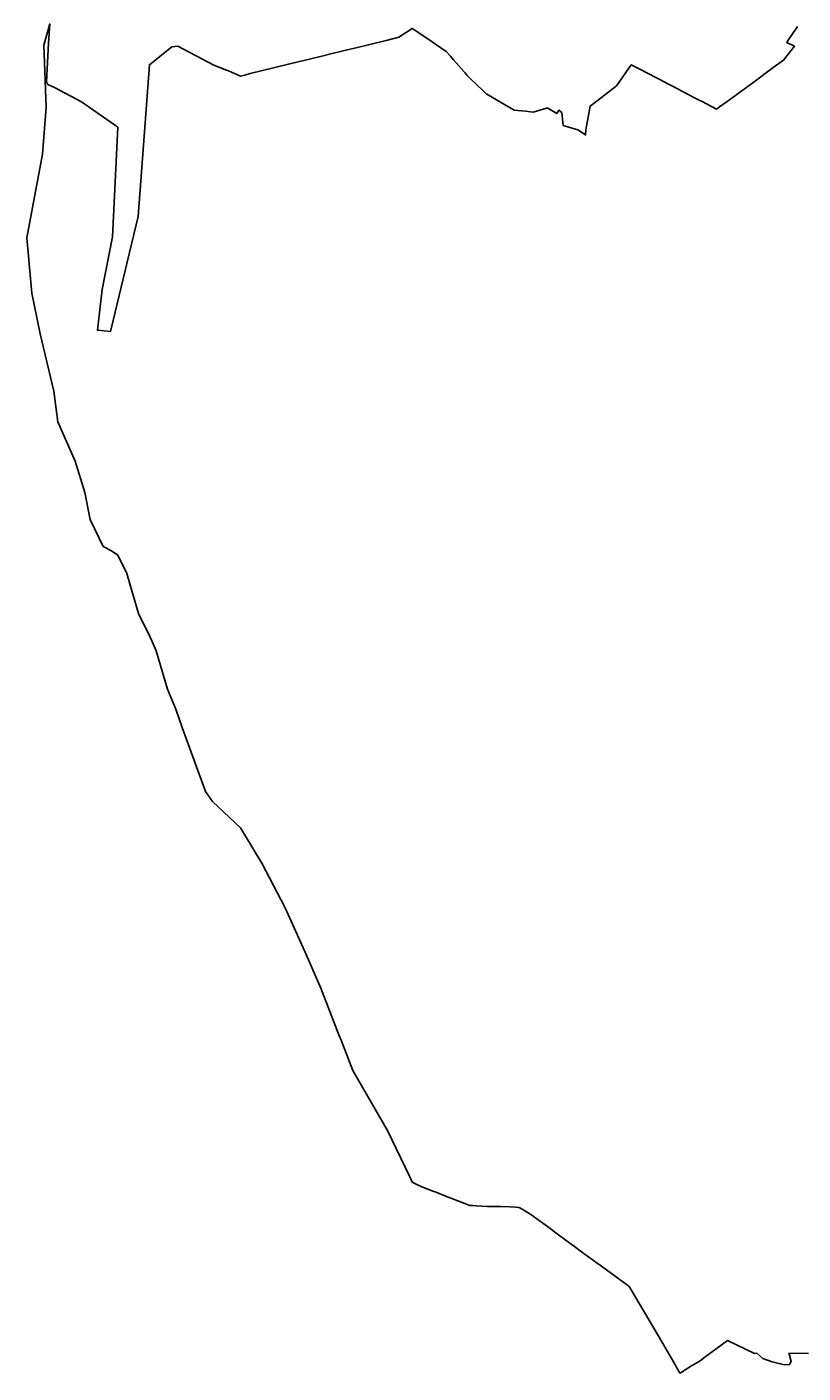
# Model space of a CAD drawing. Extents: x -266199 to -261993, y -1239047 to -1235108.
# Drawn here: x -266199 to -265024, y -1239010 to -1236972 of the extents above; entities that cross this region are included whole.
import ezdxf

# ---------------------------------------------------------------- set-up
doc = ezdxf.new("R2010")
doc.units = 0
doc.layers.add('body_kn', color=7, linetype='Continuous')
doc.layers.add('katuz_linie', color=7, linetype='Continuous')

msp = doc.modelspace()

# ---------------------------------------------------------------- linework, layer by layer
at = {"layer": 'body_kn'}
for p, q in [((-266165.4, -1236972.8), (-266165.4, -1236972.8)), ((-265615.6, -1236974.2), (-265615.6, -1236974.2)), ((-265035.87, -1236976.13), (-265035.87, -1236976.13)), ((-266173.28, -1236999.43), (-266173.28, -1236999.43)), ((-266166.1, -1236996.6), (-266166.1, -1236996.6)), ((-265681.8, -1236998.94), (-265681.8, -1236998.94)), ((-265655.28, -1236992.45), (-265655.28, -1236992.45)), ((-265635.9, -1236987.7), (-265635.9, -1236987.7)), ((-265607.66, -1236979.6), (-265607.66, -1236979.6)), ((-265605.1, -1236981.34), (-265605.1, -1236981.34)), ((-265593.6, -1236989.15), (-265593.6, -1236989.15)), ((-265585.31, -1236994.78), (-265585.31, -1236994.78)), ((-265580.61, -1236997.98), (-265580.61, -1236997.98)), ((-265048.8, -1236995.6), (-265048.8, -1236995.6)), ((-265045.62, -1236990.81), (-265045.62, -1236990.81)), ((-265979.2, -1237002), (-265979.2, -1237002)), ((-265970.2, -1237001), (-265970.2, -1237001)), ((-265756.64, -1237017.28), (-265756.64, -1237017.28)), ((-265734.83, -1237011.94), (-265734.83, -1237011.94)), ((-265728.16, -1237010.3), (-265728.16, -1237010.3)), ((-265715.83, -1237007.28), (-265715.83, -1237007.28)), ((-265698.56, -1237003.05), (-265698.56, -1237003.05)), ((-265564.1, -1237009.2), (-265564.1, -1237009.2)), ((-265557.87, -1237016.3), (-265557.87, -1237016.3)), ((-265037.2, -1237001.2), (-265037.2, -1237001.2)), ((-266013.2, -1237029.2), (-266013.2, -1237029.2)), ((-265915.6, -1237029.7), (-265915.6, -1237029.7)), ((-265896.68, -1237037.58), (-265896.68, -1237037.58)), ((-265893.84, -1237038.76), (-265893.84, -1237038.76)), ((-265784.32, -1237024.06), (-265784.32, -1237024.06)), ((-265779.61, -1237022.91), (-265779.61, -1237022.91)), ((-265553.16, -1237021.66), (-265553.16, -1237021.66)), ((-265537.33, -1237039.7), (-265537.33, -1237039.7)), ((-265286.96, -1237033.14), (-265286.96, -1237033.14)), ((-265285.74, -1237031.39), (-265285.74, -1237031.39)), ((-265285.04, -1237030.37), (-265285.04, -1237030.37)), ((-265284.3, -1237029.3), (-265284.3, -1237029.3)), ((-265272.11, -1237035.64), (-265272.11, -1237035.64)), ((-265073.43, -1237036.72), (-265073.43, -1237036.72)), ((-265069.3, -1237033.69), (-265069.3, -1237033.69)), ((-265053.6, -1237022.2), (-265053.6, -1237022.2)), ((-266168.9, -1237055.3), (-266168.9, -1237055.3)), ((-266167.1, -1237059.1), (-266167.1, -1237059.1)), ((-265875.5, -1237046.4), (-265875.5, -1237046.4)), ((-265867.28, -1237044.39), (-265867.28, -1237044.39)), ((-265860.59, -1237042.75), (-265860.59, -1237042.75)), ((-265535.72, -1237041.53), (-265535.72, -1237041.53)), ((-265532.76, -1237044.9), (-265532.76, -1237044.9)), ((-265529.6, -1237048.5), (-265529.6, -1237048.5)), ((-265526.8, -1237051.18), (-265526.8, -1237051.18)), ((-265518.31, -1237059.28), (-265518.31, -1237059.28)), ((-265298.09, -1237049.24), (-265298.09, -1237049.24)), ((-265232.26, -1237056.37), (-265232.26, -1237056.37)), ((-265230.75, -1237057.15), (-265230.75, -1237057.15)), ((-265100.4, -1237056.46), (-265100.4, -1237056.46)), ((-266156.7, -1237063.5), (-266156.7, -1237063.5)), ((-265508.25, -1237068.88), (-265508.25, -1237068.88)), ((-265503.2, -1237073.7), (-265503.2, -1237073.7)), ((-265502.67, -1237074.01), (-265502.67, -1237074.01)), ((-265306.3, -1237061.1), (-265306.3, -1237061.1)), ((-265217.86, -1237063.86), (-265217.86, -1237063.86)), ((-265216.43, -1237064.61), (-265216.43, -1237064.61)), ((-265214.84, -1237065.42), (-265214.84, -1237065.42)), ((-265212.17, -1237066.81), (-265212.17, -1237066.81)), ((-265208.69, -1237068.62), (-265208.69, -1237068.62)), ((-265202.75, -1237071.71), (-265202.75, -1237071.71)), ((-265201.89, -1237072.16), (-265201.89, -1237072.16)), ((-266169.29, -1237093.31), (-266169.29, -1237093.31)), ((-266115.9, -1237085.3), (-266115.9, -1237085.3)), ((-265461.4, -1237097.8), (-265461.4, -1237097.8)), ((-265444.1, -1237099.73), (-265444.1, -1237099.73)), ((-265432.7, -1237101), (-265432.7, -1237101)), ((-265412.5, -1237095.2), (-265412.5, -1237095.2)), ((-265410.44, -1237095.09), (-265410.44, -1237095.09)), ((-265393.98, -1237098.2), (-265393.98, -1237098.2)), ((-265346.3, -1237091.9), (-265346.3, -1237091.9)), ((-265333.79, -1237082.27), (-265333.79, -1237082.27)), ((-265183.23, -1237081.87), (-265183.23, -1237081.87)), ((-265182.39, -1237082.3), (-265182.39, -1237082.3)), ((-265176.99, -1237085.11), (-265176.99, -1237085.11)), ((-265155.1, -1237096.5), (-265155.1, -1237096.5)), ((-265153.85, -1237095.64), (-265153.85, -1237095.64)), ((-265150.66, -1237093.25), (-265150.66, -1237093.25)), ((-265139.17, -1237084.84), (-265139.17, -1237084.84)), ((-265396.93, -1237103.21), (-265396.93, -1237103.21)), ((-265389.2, -1237101.8), (-265389.2, -1237101.8)), ((-265387.2, -1237121.1), (-265387.2, -1237121.1)), ((-266061.2, -1237124), (-266061.2, -1237124)), ((-265364.8, -1237128.01), (-265364.8, -1237128.01)), ((-265353.4, -1237135.6), (-265353.4, -1237135.6)), ((-265352.8, -1237128), (-265352.8, -1237128)), ((-266174.99, -1237164.83), (-266174.99, -1237164.83)), ((-266030.2, -1237258.9), (-266030.2, -1237258.9)), ((-266198.63, -1237291.49), (-266198.63, -1237291.49)), ((-266069.2, -1237289.6), (-266069.2, -1237289.6)), ((-266191.02, -1237375.27), (-266191.02, -1237375.27)), ((-266084.9, -1237369.6), (-266084.9, -1237369.6)), ((-266178.7, -1237436.75), (-266178.7, -1237436.75)), ((-266092.1, -1237431.1), (-266092.1, -1237431.1)), ((-266072.3, -1237432.9), (-266072.3, -1237432.9)), ((-266157.85, -1237523.19), (-266157.85, -1237523.19)), ((-266152.04, -1237569.78), (-266152.04, -1237569.78)), ((-266125.68, -1237629.42), (-266125.68, -1237629.42)), ((-266111.19, -1237676.94), (-266111.19, -1237676.94)), ((-266102.94, -1237717.7), (-266102.94, -1237717.7)), ((-266083.04, -1237758.4), (-266083.04, -1237758.4)), ((-266070.83, -1237764.9), (-266070.83, -1237764.9)), ((-266061.29, -1237771.82), (-266061.29, -1237771.82)), ((-266047.64, -1237799.42), (-266047.64, -1237799.42)), ((-266038.33, -1237830.48), (-266038.33, -1237830.48)), ((-266029.91, -1237860.09), (-266029.91, -1237860.09)), ((-266012.13, -1237895.69), (-266012.13, -1237895.69)), ((-266011.93, -1237896.09), (-266011.93, -1237896.09)), ((-266010.69, -1237898.57), (-266010.69, -1237898.57)), ((-266002.99, -1237916.64), (-266002.99, -1237916.64)), ((-265985.71, -1237974.47), (-265985.71, -1237974.47)), ((-265973.2, -1238004.84), (-265973.2, -1238004.84)), ((-265963.5, -1238032.34), (-265963.5, -1238032.34)), ((-265928.3, -1238129.43), (-265928.3, -1238129.43)), ((-265917.75, -1238144.58), (-265917.75, -1238144.58)), ((-265875.22, -1238184.34), (-265875.22, -1238184.34)), ((-265851.51, -1238223.84), (-265851.51, -1238223.84)), ((-265843.15, -1238237.77), (-265843.15, -1238237.77)), ((-265808.04, -1238305.18), (-265808.04, -1238305.18)), ((-265776.31, -1238375.87), (-265776.31, -1238375.87)), ((-265754.03, -1238426.95), (-265754.03, -1238426.95)), ((-265726.44, -1238497.69), (-265726.44, -1238497.69)), ((-265723.35, -1238505.62), (-265723.35, -1238505.62)), ((-265705.31, -1238551.84), (-265705.31, -1238551.84)), ((-265682.75, -1238590.86), (-265682.75, -1238590.86)), ((-265652.91, -1238642.49), (-265652.91, -1238642.49)), ((-265619.8, -1238711.69), (-265619.8, -1238711.69)), ((-265618.36, -1238714.69), (-265618.36, -1238714.69)), ((-265615.57, -1238720.52), (-265615.57, -1238720.52)), ((-265608.76, -1238724.17), (-265608.76, -1238724.17)), ((-265606.62, -1238725.3), (-265606.62, -1238725.3)), ((-265598.31, -1238728.55), (-265598.31, -1238728.55)), ((-265582.73, -1238734.64), (-265582.73, -1238734.64)), ((-265581.02, -1238735.31), (-265581.02, -1238735.31)), ((-265559.99, -1238743.85), (-265559.99, -1238743.85)), ((-265559.47, -1238744.06), (-265559.47, -1238744.06)), ((-265540.18, -1238751.35), (-265540.18, -1238751.35)), ((-265528.61, -1238755.95), (-265528.61, -1238755.95)), ((-265523.82, -1238756.11), (-265523.82, -1238756.11)), ((-265518.7, -1238756.29), (-265518.7, -1238756.29)), ((-265501.76, -1238757.32), (-265501.76, -1238757.32)), ((-265484.14, -1238757.61), (-265484.14, -1238757.61)), ((-265481.53, -1238757.69), (-265481.53, -1238757.69)), ((-265467.49, -1238758.15), (-265467.49, -1238758.15)), ((-265459.48, -1238758.5), (-265459.48, -1238758.5)), ((-265454.4, -1238758.73), (-265454.4, -1238758.73)), ((-265452.7, -1238759.4), (-265452.7, -1238759.4)), ((-265446.65, -1238763.16), (-265446.65, -1238763.16)), ((-265436.24, -1238769.51), (-265436.24, -1238769.51)), ((-265421.48, -1238780.22), (-265421.48, -1238780.22)), ((-265410.95, -1238787.63), (-265410.95, -1238787.63)), ((-265394.14, -1238800.38), (-265394.14, -1238800.38)), ((-265375.2, -1238814.25), (-265375.2, -1238814.25)), ((-265369.95, -1238817.96), (-265369.95, -1238817.96)), ((-265359.41, -1238825.96), (-265359.41, -1238825.96)), ((-265357.46, -1238827.44), (-265357.46, -1238827.44)), ((-265327.35, -1238849.2), (-265327.35, -1238849.2)), ((-265289.7, -1238876.35), (-265289.7, -1238876.35)), ((-265287.54, -1238878.52), (-265287.54, -1238878.52)), ((-265285.76, -1238881.04), (-265285.76, -1238881.04)), ((-265243.43, -1238952.92), (-265243.43, -1238952.92)), ((-265138.79, -1238960.24), (-265138.79, -1238960.24)), ((-265225.83, -1238982.81), (-265225.83, -1238982.81)), ((-265220.21, -1238992.63), (-265220.21, -1238992.63)), ((-265180.14, -1238990.96), (-265180.14, -1238990.96)), ((-265172.82, -1238985.52), (-265172.82, -1238985.52)), ((-265097.56, -1238980.07), (-265097.56, -1238980.07)), ((-265093.93, -1238979.47), (-265093.93, -1238979.47)), ((-265084.97, -1238987.3), (-265084.97, -1238987.3)), ((-265070.87, -1238992.51), (-265070.87, -1238992.51)), ((-265045.69, -1238979.47), (-265045.69, -1238979.47)), ((-265045.45, -1238980.4), (-265045.45, -1238980.4)), ((-265044.44, -1238995.65), (-265044.44, -1238995.65)), ((-265042.43, -1238991.93), (-265042.43, -1238991.93)), ((-265210.5, -1239009.6), (-265210.5, -1239009.6)), ((-265209.59, -1239009.04), (-265209.59, -1239009.04)), ((-265207.9, -1239008), (-265207.9, -1239008)), ((-265205.87, -1239006.76), (-265205.87, -1239006.76)), ((-265204.92, -1239006.17), (-265204.92, -1239006.17)), ((-265202.78, -1239004.86), (-265202.78, -1239004.86)), ((-265192.83, -1238998.75), (-265192.83, -1238998.75)), ((-265189.6, -1238996.77), (-265189.6, -1238996.77)), ((-265052.16, -1238997.34), (-265052.16, -1238997.34)), ((-265044.9, -1238996.5), (-265044.9, -1238996.5))]:
    msp.add_line(p, q, dxfattribs=at)
at = {"layer": 'katuz_linie'}
for points in [[(-265615.57, -1238720.52), (-265618.36, -1238714.69), (-265619.8, -1238711.69), (-265652.91, -1238642.49), (-265682.75, -1238590.86), (-265705.31, -1238551.84), (-265723.35, -1238505.62), (-265726.44, -1238497.69), (-265754.03, -1238426.95), (-265776.31, -1238375.87), (-265808.04, -1238305.18), (-265843.15, -1238237.77), (-265851.51, -1238223.84), (-265875.22, -1238184.34), (-265917.75, -1238144.58), (-265928.3, -1238129.43), (-265963.5, -1238032.34), (-265973.2, -1238004.84), (-265985.71, -1237974.47), (-266002.99, -1237916.64), (-266010.69, -1237898.57), (-266011.93, -1237896.09), (-266012.13, -1237895.69), (-266029.91, -1237860.09), (-266038.33, -1237830.48), (-266047.64, -1237799.42), (-266061.29, -1237771.82), (-266070.83, -1237764.9), (-266083.04, -1237758.4), (-266102.94, -1237717.7), (-266111.19, -1237676.94), (-266125.68, -1237629.42), (-266152.04, -1237569.78), (-266157.85, -1237523.19), (-266178.7, -1237436.75), (-266191.02, -1237375.27), (-266198.63, -1237291.49), (-266174.99, -1237164.83), (-266169.29, -1237093.31), (-266173.28, -1236999.43), (-266165.4, -1236972.8)], [(-266165.4, -1236972.8), (-266164, -1236967.5), (-266166.1, -1236996.6), (-266168.9, -1237055.3), (-266167.1, -1237059.1), (-266156.7, -1237063.5), (-266115.9, -1237085.3), (-266061.2, -1237124), (-266069.2, -1237289.6), (-266084.9, -1237369.6), (-266092.1, -1237431.1), (-266072.3, -1237432.9), (-266030.2, -1237258.9), (-266013.2, -1237029.2), (-265979.2, -1237002), (-265970.2, -1237001), (-265915.6, -1237029.7), (-265896.68, -1237037.58), (-265893.84, -1237038.76), (-265875.5, -1237046.4), (-265867.28, -1237044.39), (-265860.59, -1237042.75), (-265784.32, -1237024.06), (-265779.61, -1237022.91), (-265756.64, -1237017.28), (-265734.83, -1237011.94), (-265728.16, -1237010.3), (-265715.83, -1237007.28), (-265698.56, -1237003.05), (-265681.8, -1236998.94), (-265655.28, -1236992.45), (-265635.9, -1236987.7), (-265615.6, -1236974.2), (-265607.66, -1236979.6), (-265605.1, -1236981.34), (-265593.6, -1236989.15), (-265585.31, -1236994.78), (-265580.61, -1236997.98), (-265564.1, -1237009.2), (-265557.87, -1237016.3), (-265553.16, -1237021.66), (-265537.33, -1237039.7), (-265535.72, -1237041.53), (-265532.76, -1237044.9), (-265529.6, -1237048.5), (-265526.8, -1237051.18), (-265518.31, -1237059.28), (-265508.25, -1237068.88), (-265503.2, -1237073.7), (-265502.67, -1237074.01), (-265461.4, -1237097.8), (-265444.1, -1237099.73), (-265432.7, -1237101), (-265412.5, -1237095.2), (-265410.44, -1237095.09), (-265396.93, -1237103.21), (-265393.98, -1237098.2), (-265389.2, -1237101.8), (-265387.2, -1237121.1), (-265364.8, -1237128.01), (-265353.4, -1237135.6), (-265352.8, -1237128), (-265346.3, -1237091.9), (-265333.79, -1237082.27), (-265306.3, -1237061.1), (-265298.09, -1237049.24), (-265286.96, -1237033.14), (-265285.74, -1237031.39), (-265285.04, -1237030.37), (-265284.3, -1237029.3), (-265272.11, -1237035.64), (-265232.26, -1237056.37), (-265230.75, -1237057.15), (-265217.86, -1237063.86), (-265216.43, -1237064.61), (-265214.84, -1237065.42), (-265212.17, -1237066.81), (-265208.69, -1237068.62), (-265202.75, -1237071.71), (-265201.89, -1237072.16), (-265183.23, -1237081.87), (-265182.39, -1237082.3), (-265176.99, -1237085.11), (-265155.1, -1237096.5), (-265153.85, -1237095.64), (-265150.66, -1237093.25), (-265139.17, -1237084.84), (-265100.4, -1237056.46), (-265073.43, -1237036.72), (-265069.3, -1237033.69), (-265053.6, -1237022.2), (-265037.2, -1237001.2), (-265048.8, -1236995.6), (-265045.62, -1236990.81), (-265035.87, -1236976.13), (-265032.66, -1236971.29)], [(-265015.76, -1238980.16), (-265045.69, -1238979.47), (-265045.45, -1238980.4), (-265042.43, -1238991.93), (-265044.44, -1238995.65), (-265044.9, -1238996.5), (-265052.16, -1238997.34), (-265070.87, -1238992.51), (-265084.97, -1238987.3), (-265093.93, -1238979.47), (-265097.56, -1238980.07), (-265138.79, -1238960.24), (-265172.82, -1238985.52), (-265180.14, -1238990.96), (-265189.6, -1238996.77), (-265192.83, -1238998.75), (-265202.78, -1239004.86), (-265204.92, -1239006.17), (-265205.87, -1239006.76), (-265207.9, -1239008), (-265209.59, -1239009.04), (-265210.5, -1239009.6), (-265220.21, -1238992.63), (-265225.83, -1238982.81), (-265243.43, -1238952.92), (-265285.76, -1238881.04), (-265287.54, -1238878.52), (-265289.7, -1238876.35), (-265327.35, -1238849.2), (-265357.46, -1238827.44), (-265359.41, -1238825.96), (-265369.95, -1238817.96), (-265375.2, -1238814.25), (-265394.14, -1238800.38), (-265410.95, -1238787.63), (-265421.48, -1238780.22), (-265436.24, -1238769.51), (-265446.65, -1238763.16), (-265452.7, -1238759.4), (-265454.4, -1238758.73), (-265459.48, -1238758.5), (-265467.49, -1238758.15), (-265481.53, -1238757.69), (-265484.14, -1238757.61), (-265501.76, -1238757.32), (-265518.7, -1238756.29), (-265523.82, -1238756.11), (-265528.61, -1238755.95), (-265540.18, -1238751.35), (-265559.47, -1238744.06), (-265559.99, -1238743.85), (-265581.02, -1238735.31), (-265582.73, -1238734.64), (-265598.31, -1238728.55), (-265606.62, -1238725.3), (-265608.76, -1238724.17), (-265615.57, -1238720.52)]]:
    msp.add_lwpolyline(points, dxfattribs=at)

doc.saveas('drawing.dxf')
